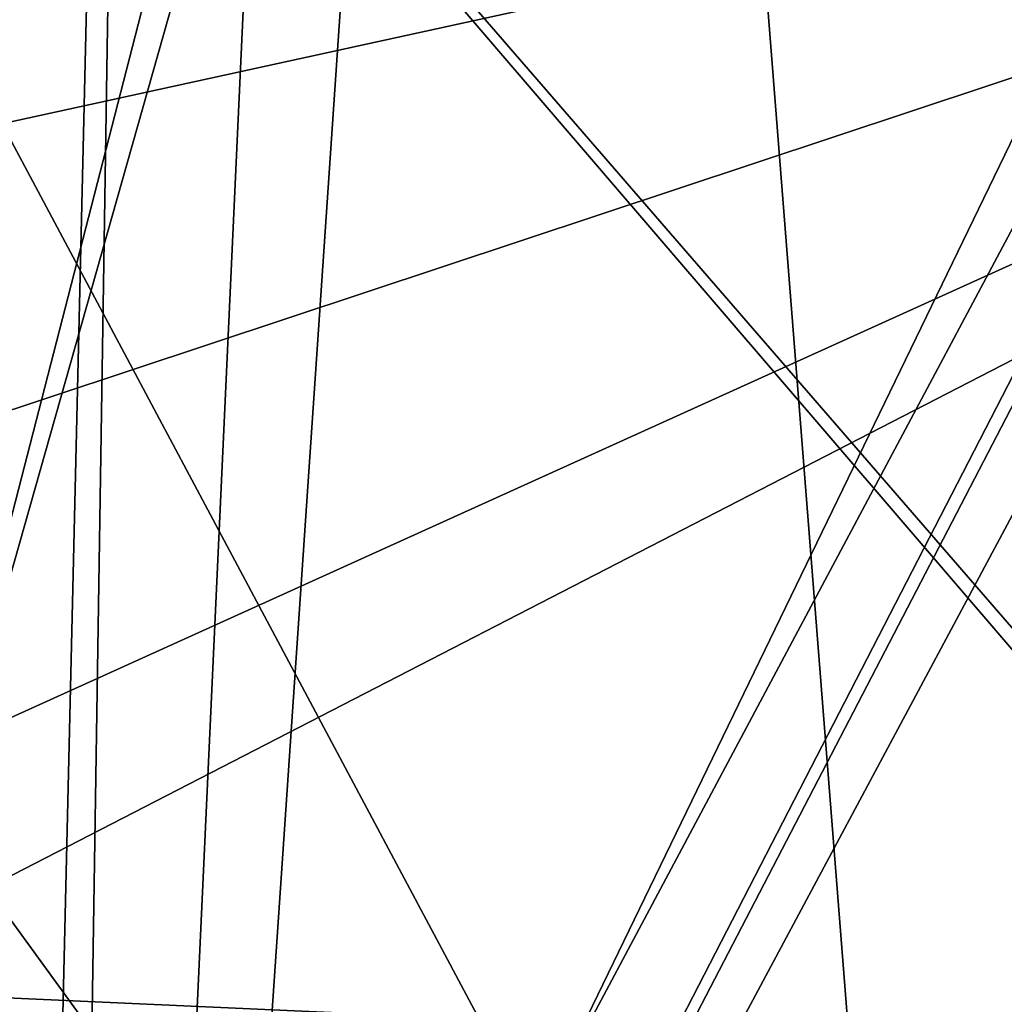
# Model space of a CAD drawing. Header units: millimetres. Extents: x -78 to 78, y -78 to 78.
# Tile 271 of 449: x 26 to 37, y 1 to 12. Entities that reach past the tile are written whole.
import ezdxf

# ---------------------------------------------------------------- set-up
doc = ezdxf.new("R2010")
doc.units = ezdxf.units.MM
doc.header["$LTSCALE"] = 41.718519
for name, color, linetype in [('10', 7, 'CONTINUOUS'), ('1745', 7, 'CONTINUOUS'), ('328', 7, 'CONTINUOUS'), ('344', 7, 'CONTINUOUS'), ('6', 7, 'CONTINUOUS'), ('748', 7, 'CONTINUOUS'), ('971', 7, 'CONTINUOUS')]:
    doc.layers.add(name, color=color, linetype=linetype)

msp = doc.modelspace()

# ---------------------------------------------------------------- linework, layer by layer
at = {"layer": '10', "linetype": 'CONTINUOUS'}
for points in [[(11.127, 19.267, -2), (48.5, 30.5, -2), (19.267, 11.127, -2), (11.127, 19.267, -2)], [(48.5, 30.5, -2), (49.5, -30.5, -2), (19.267, 11.127, -2), (48.5, 30.5, -2)], [(19.267, 11.127, -2), (49.5, -30.5, -2), (22.25, 0, -2), (19.267, 11.127, -2)]]:
    msp.add_3dface(points, dxfattribs=at)
at = {"layer": '1745', "linetype": 'CONTINUOUS'}
for points in [[(31.042, -69.737, 28.7), (51.066, -56.737, 28.7), (75.919, 7.948, 28.7), (31.042, -69.737, 28.7)], [(31.042, -69.737, 28.7), (75.919, 7.948, 28.7), (53.794, -21.068, 28.7), (31.042, -69.737, 28.7)]]:
    msp.add_3dface(points, dxfattribs=at)
at = {"layer": '328', "linetype": 'CONTINUOUS'}
for points in [[(15.5, -30, 15), (15.5, 30, 15), (32.5, -30, 15), (15.5, -30, 15)], [(32.5, -30, 15), (15.5, 30, 15), (47.5, -30, 15), (32.5, -30, 15)], [(47.5, -30, 15), (15.5, 30, 15), (67, -30, 15), (47.5, -30, 15)], [(67, -30, 15), (15.5, 30, 15), (67.5, -30, 15), (67, -30, 15)], [(67.5, -30, 15), (15.5, 30, 15), (72.319, -15.343, 15), (67.5, -30, 15)], [(72.319, -15.343, 15), (15.5, 30, 15), (73.949, 0, 15), (72.319, -15.343, 15)], [(73.949, 0, 15), (15.5, 30, 15), (72.319, 15.343, 15), (73.949, 0, 15)]]:
    msp.add_3dface(points, dxfattribs=at)
at = {"layer": '344', "linetype": 'CONTINUOUS'}
for points in [[(15.5, 30, 16.5), (15.5, -30, 16.5), (32.5, 30, 16.5), (15.5, 30, 16.5)], [(32.5, 30, 16.5), (15.5, -30, 16.5), (47.5, 30, 16.5), (32.5, 30, 16.5)], [(47.5, 30, 16.5), (15.5, -30, 16.5), (67, 30, 16.5), (47.5, 30, 16.5)], [(67, 30, 16.5), (15.5, -30, 16.5), (67.5, 30, 16.5), (67, 30, 16.5)], [(67.5, 30, 16.5), (15.5, -30, 16.5), (72.319, 15.343, 16.5), (67.5, 30, 16.5)], [(72.319, 15.343, 16.5), (15.5, -30, 16.5), (73.949, 0, 16.5), (72.319, 15.343, 16.5)]]:
    msp.add_3dface(points, dxfattribs=at)
at = {"layer": '6', "linetype": 'CONTINUOUS'}
for points in [[(24, 33), (15.5, -33), (29, 33), (24, 33)], [(29, 33), (15.5, -33), (32.5, 33), (29, 33)], [(32.5, 33), (15.5, -33), (47.5, 33), (32.5, 33)], [(47.5, 33), (15.5, -33), (48.5, 31), (47.5, 33)], [(48.5, 31), (15.5, -33), (48.5, 30.5), (48.5, 31)], [(48.5, 30.5), (15.5, -33), (49.5, 30.5), (48.5, 30.5)], [(49.5, 30.5), (15.5, -33), (48.5, -30.5), (49.5, 30.5)]]:
    msp.add_3dface(points, dxfattribs=at)
at = {"layer": '748', "color": 7, "linetype": 'CONTINUOUS'}
for points in [[(20, 11.59, 28.7), (23.29, 10.519, 28.7), (53.754, 17.171, 28.7), (20, 11.59, 28.7)], [(20, 11.59, 28.7), (53.754, 17.171, 28.7), (20, 12.41, 28.7), (20, 11.59, 28.7)], [(23.29, 10.519, 28.7), (25.313, 7.738, 28.7), (53.754, 17.171, 28.7), (23.29, 10.519, 28.7)], [(25.327, 4.305, 28.7), (23.31, 1.496, 28.7), (53.754, 17.171, 28.7), (25.327, 4.305, 28.7)], [(53.754, 17.171, 28.7), (23.31, 1.496, 28.7), (56.43, 0, 28.7), (53.754, 17.171, 28.7)], [(25.313, 7.738, 28.7), (25.327, 4.305, 28.7), (53.754, 17.171, 28.7), (25.313, 7.738, 28.7)], [(23.31, 1.496, 28.7), (20, 0.41, 28.7), (56.43, 0, 28.7), (23.31, 1.496, 28.7)]]:
    msp.add_3dface(points, dxfattribs=at)
at = {"layer": '971', "color": 7, "linetype": 'CONTINUOUS'}
for points in [[(36.017, -12.428, 26.2), (26.029, -36.542, 26.2), (31.538, 44.395, 26.2), (36.017, -12.428, 26.2)], [(31.538, 44.395, 26.2), (26.029, -36.542, 26.2), (29.687, 42.692, 26.2), (31.538, 44.395, 26.2)], [(43.826, 32.322, 26.2), (36.017, -12.428, 26.2), (31.538, 44.395, 26.2), (43.826, 32.322, 26.2)], [(29.687, 42.692, 26.2), (26.029, -36.542, 26.2), (27.25, 42.075, 26.2), (29.687, 42.692, 26.2)], [(25.263, 42.477, 26.2), (27.25, 42.075, 26.2), (25.263, -42.477, 26.2), (25.263, 42.477, 26.2)], [(27.25, 42.075, 26.2), (26.029, -36.542, 26.2), (25.263, -42.477, 26.2), (27.25, 42.075, 26.2)], [(37.617, -10.829, 26.2), (36.017, -12.428, 26.2), (43.826, 32.322, 26.2), (37.617, -10.829, 26.2)]]:
    msp.add_3dface(points, dxfattribs=at)

doc.saveas('drawing.dxf')
